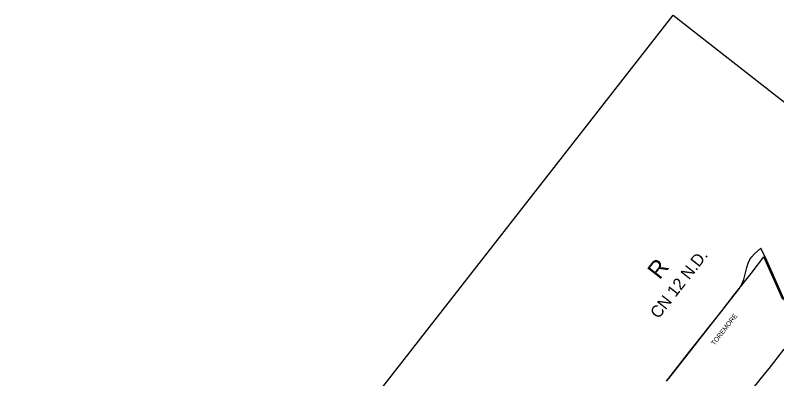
# Model space of a CAD drawing. Extents: x 586326 to 623965, y 4819854 to 4857850.
# Drawn here: x 598568 to 604961, y 4854799 to 4857850 of the extents above; entities that cross this region are included whole.
import ezdxf

# ---------------------------------------------------------------- set-up
doc = ezdxf.new("R2010")
doc.units = 0
for name, color, linetype in [('City Border', 7, 'Continuous'), ('Grid Lbls', 7, 'Continuous'), ('Lots_Concessions', 7, 'Continuous'), ('Major Rds and Hwys', 7, 'Continuous'), ('Municipal Bdry', 7, 'Continuous'), ('Pts of Interest', 7, 'Continuous')]:
    doc.layers.add(name, color=color, linetype=linetype)

msp = doc.modelspace()

# ---------------------------------------------------------------- linework, layer by layer
at = {"layer": 'City Border'}
msp.add_lwpolyline([(586325.7, 4835119.3), (604090.7, 4857849.7), (616179.7, 4848401.5), (598414.7, 4825671.1)], close=True, dxfattribs=at)
at = {"layer": 'Lots_Concessions'}
for p, q in [((604896.9, 4854886.2), (605023.5, 4855047.9)), ((604859.2, 4854838.3), (604896.9, 4854886.2)), ((604764.4, 4854719.1), (604859.2, 4854838.3))]:
    msp.add_line(p, q, dxfattribs=at)
at = {"layer": 'Major Rds and Hwys'}
for points in [[(604053.9, 4854801.7), (604460.1, 4855318.3), (604646, 4855554.7), (604668.2, 4855591.6), (604686.1, 4855632.9), (604709.6, 4855732.2), (604720.6, 4855768.1), (604735, 4855800.3), (604751.7, 4855823.6), (604775.6, 4855847.1), (604828.6, 4855894.8)], [(605425.5, 4854555.2), (605141.3, 4855198.1), (604878.9, 4855791.7), (604828.6, 4855894.8)], [(604036.3, 4854779.3), (604053.9, 4854801.7)]]:
    msp.add_lwpolyline(points, dxfattribs=at)
at = {"layer": 'Municipal Bdry'}
for p, q in [((604746, 4855683.6), (604854.1, 4855821.1)), ((605011.7, 4855463.8), (604854.1, 4855821.1)), ((604601.3, 4855499.3), (604746, 4855683.6)), ((604493.3, 4855361.7), (604601.3, 4855499.3)), ((604393, 4855233.7), (604493.3, 4855361.7)), ((604276, 4855085.3), (604393, 4855233.7)), ((604232, 4855029.3), (604276, 4855085.3)), ((604036.3, 4854779.3), (604232, 4855029.3))]:
    msp.add_line(p, q, dxfattribs=at)

# ---------------------------------------------------------------- texts
at = {"layer": 'Grid Lbls'}
msp.add_text('R', height=144, rotation=52.00002, dxfattribs=at).set_placement((603977.9, 4855624.6))
at = {"layer": 'Lots_Concessions'}
msp.add_text('CN 12 N.D.', height=100, rotation=52.00002, dxfattribs=at).set_placement((603968.4, 4855296.1))
at = {"layer": 'Pts of Interest'}
msp.add_text('TOREMORE', height=39.98, rotation=52.00002, dxfattribs=at).set_placement((604437.5, 4855075.1))

doc.saveas('drawing.dxf')
